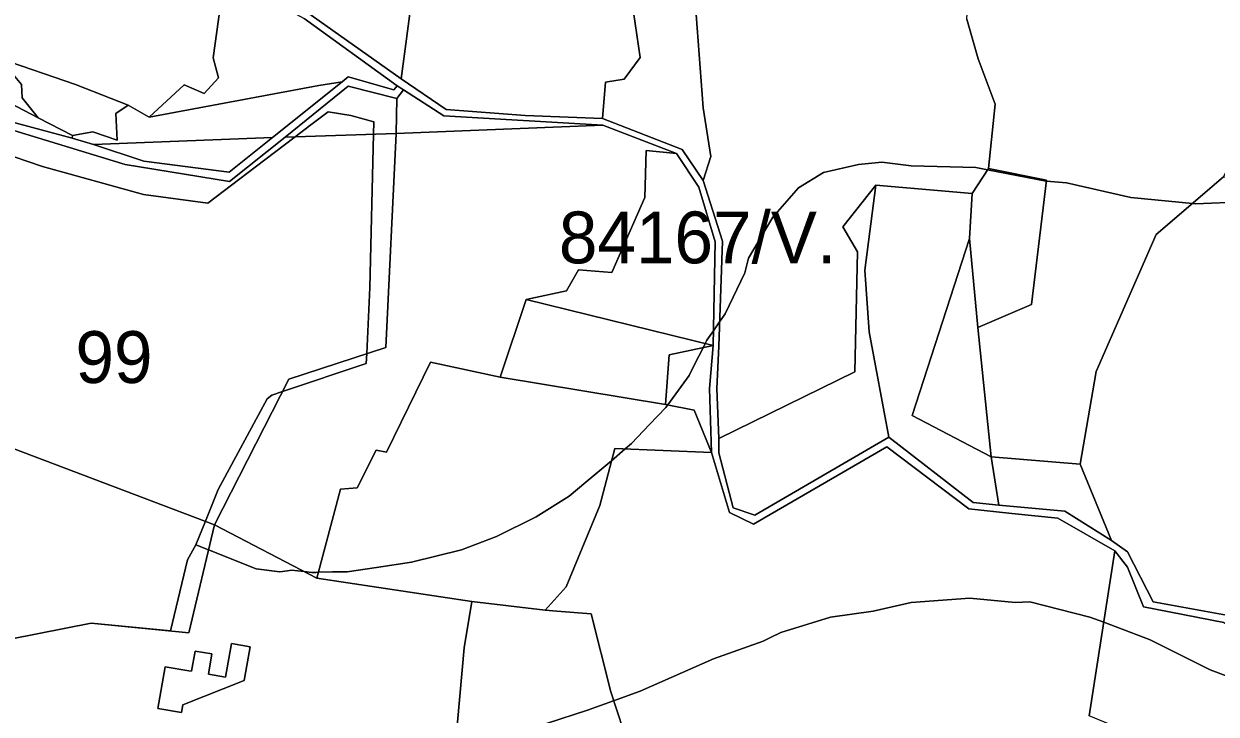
# Model space of a CAD drawing. Extents: x -477304 to -465429, y -1159113 to -1149210.
# Drawn here: x -468805.4 to -468460.2, y -1152776.1 to -1152576.2 of the extents above; entities that cross this region are included whole.
import ezdxf

# ---------------------------------------------------------------- set-up
doc = ezdxf.new("R2010")
doc.units = 0
for name, color, linetype in [('BPEJ_s', 7, 'Continuous'), ('orna_s', 7, 'Continuous'), ('ostatni_s', 7, 'Continuous'), ('PUPFL_s', 7, 'Continuous'), ('trav_porost_s', 7, 'Continuous')]:
    doc.layers.add(name, color=color, linetype=linetype)

msp = doc.modelspace()

# ---------------------------------------------------------------- linework, layer by layer
at = {"layer": 'BPEJ_s'}
for points in [[(-468812.5, -1152613.28), (-468799.99, -1152617.52), (-468770.72, -1152625.58), (-468752.05, -1152628.13), (-468738.38, -1152617.71), (-468726.78, -1152608.86), (-468722.27, -1152605.43), (-468717.27, -1152601.62), (-468710.69, -1152602.68), (-468704.07, -1152604.53), (-468704.15, -1152608.12), (-468705.18, -1152652.52), (-468706.1, -1152671.68), (-468706.24, -1152674.58), (-468730.49, -1152682.66), (-468733.6, -1152683.7), (-468734.87, -1152684.76), (-468749.08, -1152711.06), (-468750.82, -1152715.35), (-468752.79, -1152720.22), (-468755.55, -1152727.06), (-468757.99, -1152731.42), (-468762.93, -1152751.97), (-468785.85, -1152749.76), (-468831.94, -1152758.74)], [(-468731.27, -1152734.81), (-468738.06, -1152733.96), (-468751.89, -1152728.5), (-468755.55, -1152727.06), (-468752.79, -1152720.22), (-468750.82, -1152715.35), (-468749.08, -1152711.06), (-468734.87, -1152684.76), (-468733.6, -1152683.7), (-468730.49, -1152682.66), (-468706.24, -1152674.58), (-468706.1, -1152671.68), (-468705.18, -1152652.52), (-468704.15, -1152608.12), (-468704.07, -1152604.53), (-468710.69, -1152602.68), (-468717.27, -1152601.62), (-468722.27, -1152605.43), (-468726.78, -1152608.86), (-468738.38, -1152617.71), (-468752.05, -1152628.13), (-468770.72, -1152625.58), (-468799.99, -1152617.52), (-468812.5, -1152613.28)], [(-468452.17, -1152627.73), (-468466.15, -1152628.34), (-468467.05, -1152628.25), (-468484.82, -1152626.43), (-468503.48, -1152622.19), (-468509.3, -1152621.77), (-468509.36, -1152621.77), (-468509.42, -1152621.77), (-468526.32, -1152618.42), (-468529.78, -1152617.74), (-468540.89, -1152617.48), (-468548.44, -1152617.31), (-468556.93, -1152616.25), (-468563.71, -1152616.89), (-468573.89, -1152619.22), (-468581.1, -1152623.67), (-468588.53, -1152632.16), (-468595.53, -1152644.04), (-468596.59, -1152648.28), (-468602.32, -1152660.16), (-468603.94, -1152662.49), (-468605.71, -1152665.04), (-468607.62, -1152667.79), (-468608.11, -1152668.78), (-468608.7, -1152669.97), (-468611.15, -1152674.87), (-468612.71, -1152677.97), (-468618.92, -1152686.51), (-468619.5, -1152687.3), (-468624.18, -1152692.19), (-468629.46, -1152697.7), (-468631.24, -1152699.25), (-468635.24, -1152702.75), (-468636.25, -1152703.63), (-468642.61, -1152708.92), (-468647.49, -1152712.97), (-468657.03, -1152718.91), (-468668.49, -1152724.63), (-468678.67, -1152728.45), (-468693.09, -1152732.06), (-468703.29, -1152733.56), (-468711.76, -1152734.81), (-468716, -1152734.9), (-468720.11, -1152734.99), (-468720.78, -1152735), (-468721.94, -1152735.02), (-468724.19, -1152734.78), (-468727.87, -1152734.39), (-468729.06, -1152734.54), (-468731.27, -1152734.81)], [(-468595.53, -1152644.04), (-468588.53, -1152632.16), (-468581.1, -1152623.67), (-468573.89, -1152619.22), (-468563.71, -1152616.89), (-468556.93, -1152616.25), (-468548.44, -1152617.31), (-468540.89, -1152617.48), (-468529.78, -1152617.74), (-468526.32, -1152618.42), (-468509.42, -1152621.77), (-468509.36, -1152621.77), (-468509.3, -1152621.77), (-468503.48, -1152622.19), (-468484.82, -1152626.43), (-468467.05, -1152628.25), (-468466.15, -1152628.34), (-468452.17, -1152627.73)], [(-468831.94, -1152758.74), (-468785.85, -1152749.76), (-468762.93, -1152751.97), (-468757.99, -1152731.42), (-468755.55, -1152727.06), (-468751.89, -1152728.5), (-468738.06, -1152733.96), (-468731.27, -1152734.81), (-468729.06, -1152734.54), (-468727.87, -1152734.39), (-468724.19, -1152734.78), (-468721.94, -1152735.02), (-468720.78, -1152735), (-468720.11, -1152734.99), (-468716, -1152734.9), (-468711.76, -1152734.81), (-468703.29, -1152733.56), (-468693.09, -1152732.06), (-468678.67, -1152728.45), (-468668.49, -1152724.63), (-468657.03, -1152718.91), (-468647.49, -1152712.97), (-468642.61, -1152708.92), (-468636.25, -1152703.63), (-468635.24, -1152702.75), (-468631.24, -1152699.25), (-468629.46, -1152697.7), (-468624.18, -1152692.19), (-468619.5, -1152687.3), (-468618.92, -1152686.51), (-468612.71, -1152677.97), (-468611.15, -1152674.87), (-468608.7, -1152669.97), (-468608.11, -1152668.78), (-468607.62, -1152667.79), (-468605.71, -1152665.04), (-468603.94, -1152662.49), (-468602.32, -1152660.16), (-468596.59, -1152648.28), (-468595.53, -1152644.04)], [(-468654.07, -1152778.72), (-468642.19, -1152774.9), (-468634.6, -1152772.16), (-468626.92, -1152769.38), (-468605.71, -1152760.05), (-468591.29, -1152754.96), (-468589.14, -1152753.89), (-468586.19, -1152752.42), (-468571.77, -1152747.96), (-468559.47, -1152746.27), (-468548.44, -1152743.72), (-468531.48, -1152742.45), (-468518.33, -1152743.72), (-468514.08, -1152743.51), (-468496.69, -1152747.96), (-468492.72, -1152749.46)], [(-468453.85, -1152766.2), (-468461.91, -1152763.23), (-468479.3, -1152754.54), (-468492.72, -1152749.46), (-468496.69, -1152747.96), (-468514.08, -1152743.51), (-468518.33, -1152743.72), (-468531.48, -1152742.45), (-468548.44, -1152743.72), (-468559.47, -1152746.27), (-468571.77, -1152747.96), (-468586.19, -1152752.42), (-468589.14, -1152753.89), (-468591.29, -1152754.96), (-468605.71, -1152760.05), (-468626.92, -1152769.38), (-468634.6, -1152772.16), (-468642.19, -1152774.9), (-468654.07, -1152778.72)], [(-468492.72, -1152749.46), (-468479.3, -1152754.54), (-468461.91, -1152763.23), (-468453.85, -1152766.2)]]:
    msp.add_lwpolyline(points, dxfattribs=at)
at = {"layer": 'orna_s'}
msp.add_lwpolyline([(-468667.45, -1152678.5), (-468619.59, -1152686.38), (-468611.29, -1152688.05), (-468606.26, -1152700.31), (-468634.3, -1152699.12), (-468638.6, -1152715.67), (-468648.31, -1152739.15), (-468654.44, -1152745.94), (-468675.61, -1152743.47), (-468720.56, -1152736.68), (-468713.68, -1152710.88), (-468708.86, -1152710.55), (-468703.33, -1152699.62), (-468700.39, -1152700.2), (-468687.67, -1152674.14)], close=True, dxfattribs=at)
at = {"layer": 'ostatni_s'}
for points in [[(-468723.84, -1152572.52), (-468696.16, -1152592.08), (-468683.07, -1152601.01), (-468660.18, -1152602.73), (-468637.81, -1152603.59), (-468614.75, -1152612.6), (-468608.69, -1152621.54), (-468603.09, -1152639.16), (-468604.19, -1152669.47), (-468604.68, -1152681.73), (-468604.16, -1152696.28), (-468604.12, -1152700.35), (-468600.02, -1152716.3), (-468593.72, -1152718.45), (-468554.93, -1152695.87), (-468530.49, -1152714.79), (-468523.1, -1152715.57), (-468504, -1152717.33), (-468490.43, -1152725.74), (-468485.83, -1152729.03), (-468478.43, -1152743.58)], [(-468457.96, -1152749.5), (-468481.21, -1152744.95), (-468485.83, -1152733.54), (-468489.51, -1152728.74), (-468505.95, -1152719.32), (-468519.27, -1152717.93), (-468531.73, -1152716.62), (-468555.46, -1152698.67), (-468594.12, -1152721.04), (-468601.06, -1152717.65), (-468606.26, -1152700.31), (-468606.84, -1152681.73), (-468605.79, -1152669.35), (-468605.21, -1152639.34), (-468609.89, -1152623.44), (-468616.45, -1152613.71), (-468637.71, -1152605.51), (-468683.81, -1152602.82), (-468695.42, -1152595.31), (-468697.24, -1152594.11), (-468724.18, -1152574.66)], [(-468478.43, -1152743.58), (-468452.87, -1152748.13)]]:
    msp.add_lwpolyline(points, dxfattribs=at)
for points in [[(-468801.25, -1152603.44), (-468805.8, -1152597.63), (-468806.02, -1152593.79), (-468812.37, -1152586.24), (-468790.44, -1152593.75), (-468775.13, -1152599.7), (-468778.69, -1152602.17), (-468778.32, -1152609.87), (-468785.34, -1152607.47), (-468791.29, -1152608.49)], [(-468776.04, -1152616.91), (-468808.22, -1152607.11), (-468856.41, -1152601.61), (-468855.02, -1152598.57), (-468834.69, -1152600.57), (-468809.35, -1152604.49), (-468791.37, -1152609.32), (-468785.16, -1152611.14), (-468770.58, -1152615.93), (-468745.89, -1152619.16), (-468733.34, -1152609.1), (-468713.22, -1152592.98), (-468711.46, -1152591.57), (-468698.26, -1152595.27), (-468697.24, -1152594.11), (-468695.42, -1152595.31), (-468697.41, -1152597.85), (-468711.48, -1152594.22), (-468729.69, -1152608.96), (-468745.82, -1152621.84)], [(-468769.09, -1152603.22), (-468720, -1152594.08), (-468713.22, -1152592.98), (-468733.34, -1152609.1), (-468785.16, -1152611.14), (-468791.37, -1152609.32), (-468791.29, -1152608.49), (-468785.34, -1152607.47), (-468778.32, -1152609.87), (-468778.69, -1152602.17), (-468775.13, -1152599.7)], [(-468757.62, -1152763.51), (-468756.8, -1152763.65), (-468755.79, -1152757.78), (-468750.89, -1152758.63), (-468751.9, -1152764.5), (-468746.95, -1152765.35), (-468745.28, -1152755.64), (-468739.86, -1152756.57), (-468741.54, -1152766.28), (-468759.32, -1152773.35), (-468759.71, -1152775.61), (-468766.53, -1152774.44), (-468764.44, -1152762.33)]]:
    msp.add_lwpolyline(points, close=True, dxfattribs=at)
at = {"layer": 'PUPFL_s'}
for points in [[(-468801.25, -1152603.44), (-468839.22, -1152583.49), (-468834.6, -1152564.86), (-468831.54, -1152566.34), (-468810.08, -1152576.69), (-468812.37, -1152586.24), (-468806.02, -1152593.79), (-468805.8, -1152597.63)], [(-468846.15, -1152579.85), (-468839.22, -1152583.49), (-468801.25, -1152603.44), (-468791.29, -1152608.49), (-468791.37, -1152609.32), (-468809.35, -1152604.49), (-468834.69, -1152600.57), (-468855.02, -1152598.57)], [(-468711.48, -1152594.22), (-468697.41, -1152597.85), (-468697.61, -1152607.91), (-468729.69, -1152608.96)], [(-468697.61, -1152607.91), (-468697.41, -1152597.85), (-468695.42, -1152595.31), (-468683.81, -1152602.82), (-468637.71, -1152605.51)], [(-468745.82, -1152621.84), (-468729.69, -1152608.96), (-468697.61, -1152607.91), (-468700.56, -1152669.86), (-468728.66, -1152679.08), (-468750.15, -1152721.22), (-468849.28, -1152683.67), (-468875.41, -1152639.88), (-468856.41, -1152601.61), (-468808.22, -1152607.11), (-468776.04, -1152616.91)], [(-468700.56, -1152669.86), (-468697.61, -1152607.91), (-468637.71, -1152605.51), (-468616.45, -1152613.71), (-468625.14, -1152612.88), (-468625.56, -1152626.45), (-468635.16, -1152648.23), (-468644.79, -1152647.43), (-468648.24, -1152653.49), (-468659.88, -1152656.03), (-468667.45, -1152678.5), (-468687.67, -1152674.14), (-468700.39, -1152700.2), (-468703.33, -1152699.62), (-468708.86, -1152710.55), (-468713.68, -1152710.88), (-468720.56, -1152736.68), (-468750.15, -1152721.22), (-468728.66, -1152679.08)], [(-468770.58, -1152615.93), (-468785.16, -1152611.14), (-468733.34, -1152609.1), (-468745.89, -1152619.16)], [(-468609.89, -1152623.44), (-468605.21, -1152639.34), (-468605.79, -1152669.35), (-468659.88, -1152656.03), (-468648.24, -1152653.49), (-468644.79, -1152647.43), (-468635.16, -1152648.23), (-468625.56, -1152626.45), (-468625.14, -1152612.88), (-468616.45, -1152613.71)], [(-468513.6, -1152657.49), (-468529.2, -1152664.12), (-468531.57, -1152638.35), (-468530.79, -1152625.32), (-468526.1, -1152618.08), (-468509.26, -1152621.42)], [(-468499.54, -1152703.68), (-468494.87, -1152676.89), (-468477.55, -1152637.22), (-468457.99, -1152620.51), (-468445.28, -1152622.5), (-468408.04, -1152649.47), (-468435.94, -1152749.29), (-468452.87, -1152748.13), (-468478.43, -1152743.58), (-468485.83, -1152729.03), (-468490.43, -1152725.74)], [(-468831.94, -1152758.74), (-468833.26, -1152736.25), (-468875.41, -1152639.88), (-468849.28, -1152683.67), (-468750.15, -1152721.22), (-468757.6, -1152752.48), (-468785.85, -1152749.76)]]:
    msp.add_lwpolyline(points, close=True, dxfattribs=at)
at = {"layer": 'trav_porost_s'}
for points in [[(-468499.54, -1152703.68), (-468525.29, -1152701.53), (-468529.2, -1152664.12), (-468513.6, -1152657.49), (-468509.26, -1152621.42), (-468526.1, -1152618.08), (-468524.11, -1152599.43), (-468529.09, -1152586.28), (-468532.38, -1152574.85), (-468531.16, -1152554.9), (-468533.83, -1152545.04), (-468535.93, -1152513.73), (-468533.6, -1152507.27), (-468522.65, -1152505), (-468491.75, -1152504.13), (-468460.55, -1152507.04), (-468447.76, -1152529.46), (-468451.2, -1152552.96), (-468443.36, -1152575.77), (-468449.56, -1152601.91), (-468457.99, -1152620.51), (-468477.55, -1152637.22), (-468494.87, -1152676.89)], [(-468649.72, -1152511.25), (-468642.83, -1152524.84), (-468633.21, -1152540.9), (-468623.86, -1152546.51), (-468617.88, -1152558.53), (-468608.42, -1152556.53), (-468610.74, -1152573.46), (-468608.72, -1152600.52), (-468606.48, -1152614.64), (-468608.69, -1152621.54), (-468614.75, -1152612.6), (-468637.81, -1152603.59), (-468636.95, -1152593.08), (-468631.56, -1152592.22), (-468626.96, -1152585.97), (-468628.84, -1152572.81), (-468633.67, -1152564.62), (-468629.79, -1152556.16), (-468637.14, -1152539.66), (-468650.21, -1152522.25), (-468659.8, -1152511.36)], [(-468650.21, -1152522.25), (-468637.14, -1152539.66), (-468629.79, -1152556.16), (-468633.67, -1152564.62), (-468628.84, -1152572.81), (-468626.96, -1152585.97), (-468631.56, -1152592.22), (-468636.95, -1152593.08), (-468637.81, -1152603.59), (-468660.18, -1152602.73), (-468683.07, -1152601.01), (-468696.16, -1152592.08), (-468692.7, -1152566.68), (-468692.37, -1152564.31), (-468691.43, -1152557.56), (-468676.31, -1152519.72)], [(-468826.47, -1152553.9), (-468817.93, -1152546.75), (-468811.29, -1152547.91), (-468805.76, -1152534.55), (-468806.77, -1152527.15), (-468784.44, -1152532.92), (-468784.93, -1152534.59), (-468768.89, -1152545.04), (-468767.31, -1152552.95), (-468748.07, -1152567.91), (-468750.55, -1152586.02), (-468749.05, -1152591.83), (-468753.18, -1152596.36), (-468758.9, -1152593.82), (-468769.09, -1152603.22), (-468775.13, -1152599.7), (-468790.44, -1152593.75), (-468812.37, -1152586.24), (-468810.08, -1152576.69), (-468831.54, -1152566.34)], [(-468713.22, -1152592.98), (-468720, -1152594.08), (-468769.09, -1152603.22), (-468758.9, -1152593.82), (-468753.18, -1152596.36), (-468749.05, -1152591.83), (-468750.55, -1152586.02), (-468748.07, -1152567.91), (-468767.31, -1152552.95), (-468768.89, -1152545.04), (-468784.93, -1152534.59), (-468784.44, -1152532.92), (-468769.05, -1152537.02), (-468758.39, -1152554.77), (-468750.22, -1152560.5), (-468724.18, -1152574.66), (-468697.24, -1152594.11), (-468698.26, -1152595.27), (-468711.46, -1152591.57)], [(-468563.97, -1152642.24), (-468568.27, -1152634.97), (-468558.69, -1152622.87), (-468561.88, -1152647.51), (-468560.61, -1152665.36), (-468554.93, -1152695.87), (-468593.72, -1152718.45), (-468600.02, -1152716.3), (-468604.12, -1152700.35), (-468604.16, -1152696.28), (-468564.75, -1152676.91)], [(-468523.1, -1152715.57), (-468530.49, -1152714.79), (-468554.93, -1152695.87), (-468560.61, -1152665.36), (-468561.88, -1152647.51), (-468558.69, -1152622.87), (-468530.79, -1152625.32), (-468531.57, -1152638.35), (-468548.18, -1152689.61), (-468525.29, -1152701.53)], [(-468548.18, -1152689.61), (-468531.57, -1152638.35), (-468529.2, -1152664.12), (-468525.29, -1152701.53)], [(-468667.45, -1152678.5), (-468659.88, -1152656.03), (-468605.79, -1152669.35), (-468618.52, -1152672.04), (-468619.59, -1152686.38)], [(-468606.84, -1152681.73), (-468606.26, -1152700.31), (-468611.29, -1152688.05), (-468619.59, -1152686.38), (-468618.52, -1152672.04), (-468605.79, -1152669.35)], [(-468490.43, -1152725.74), (-468504, -1152717.33), (-468523.1, -1152715.57), (-468525.29, -1152701.53), (-468499.54, -1152703.68)], [(-468677.54, -1152817), (-468692.09, -1152817.46), (-468692.99, -1152820.26), (-468702.55, -1152819.68), (-468704.53, -1152823.22), (-468746.82, -1152820.42), (-468752.83, -1152820.26), (-468784.05, -1152818.12), (-468818.16, -1152817.99), (-468829.2, -1152819.06), (-468831.3, -1152792.86), (-468831.94, -1152758.74), (-468785.85, -1152749.76), (-468757.6, -1152752.48), (-468750.15, -1152721.22), (-468720.56, -1152736.68), (-468675.61, -1152743.47), (-468677.9, -1152756.9), (-468679.77, -1152778.35)], [(-468481.21, -1152744.95), (-468457.96, -1152749.5), (-468440.13, -1152760.19), (-468433.24, -1152763.08), (-468439.08, -1152780.99), (-468459.77, -1152791.9), (-468496.91, -1152776.51), (-468489.51, -1152728.74), (-468485.83, -1152733.54)], [(-468599, -1152890.65), (-468640.34, -1152901.17), (-468657.68, -1152862.15), (-468675.62, -1152824.81), (-468677.54, -1152817), (-468679.77, -1152778.35), (-468677.9, -1152756.9), (-468675.61, -1152743.47), (-468654.44, -1152745.94), (-468651.01, -1152746.26), (-468641.07, -1152746.99), (-468635.43, -1152769.64), (-468628.05, -1152791.96), (-468617.43, -1152822.99), (-468610.99, -1152843.93), (-468602.02, -1152876.56)], [(-468766.53, -1152774.44), (-468759.71, -1152775.61), (-468759.32, -1152773.35), (-468741.54, -1152766.28), (-468739.86, -1152756.57), (-468745.28, -1152755.64), (-468746.95, -1152765.35), (-468751.9, -1152764.5), (-468750.89, -1152758.63), (-468755.79, -1152757.78), (-468756.8, -1152763.65), (-468757.62, -1152763.51), (-468764.44, -1152762.33)]]:
    msp.add_lwpolyline(points, close=True, dxfattribs=at)
for points in [[(-468692.7, -1152566.68), (-468696.16, -1152592.08), (-468723.84, -1152572.52)], [(-468532.38, -1152574.85), (-468529.09, -1152586.28), (-468524.11, -1152599.43), (-468526.1, -1152618.08), (-468530.79, -1152625.32), (-468558.69, -1152622.87), (-468568.27, -1152634.97), (-468563.97, -1152642.24), (-468564.75, -1152676.91), (-468604.16, -1152696.28), (-468604.68, -1152681.73), (-468604.19, -1152669.47), (-468603.09, -1152639.16), (-468608.69, -1152621.54), (-468606.48, -1152614.64), (-468608.72, -1152600.52), (-468610.74, -1152573.46)], [(-468628.05, -1152791.96), (-468635.43, -1152769.64), (-468641.07, -1152746.99), (-468651.01, -1152746.26), (-468654.44, -1152745.94), (-468648.31, -1152739.15), (-468638.6, -1152715.67), (-468634.3, -1152699.12), (-468606.26, -1152700.31), (-468601.06, -1152717.65), (-468594.12, -1152721.04), (-468555.46, -1152698.67), (-468531.73, -1152716.62), (-468519.27, -1152717.93), (-468505.95, -1152719.32), (-468489.51, -1152728.74), (-468496.91, -1152776.51)]]:
    msp.add_lwpolyline(points, dxfattribs=at)

# ---------------------------------------------------------------- texts
at = {"layer": 'BPEJ_s'}
for s, p in [('84167/V.', (-468650.46, -1152645.53)), ('99', (-468790.42, -1152680.18))]:
    msp.add_text(s, height=15, dxfattribs=at).set_placement(p)

doc.saveas('drawing.dxf')
